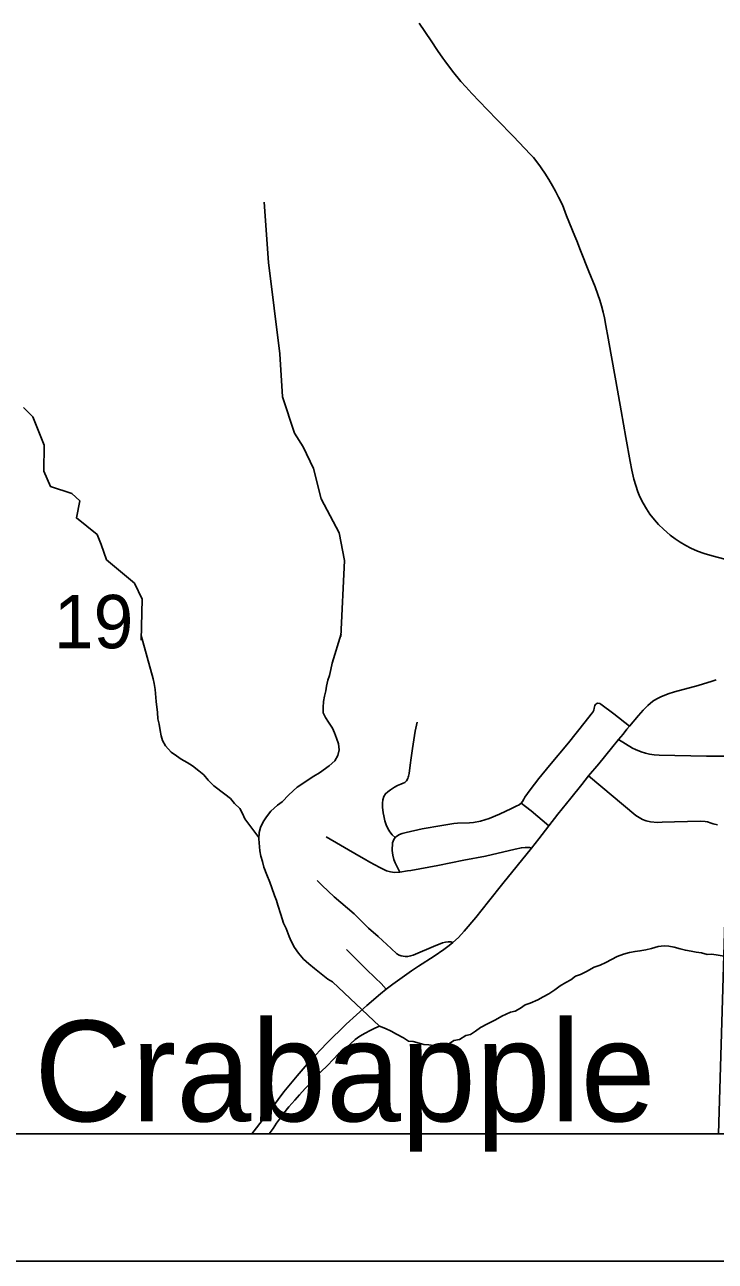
# Model space of a CAD drawing. Extents: x 0 to 34, y 0 to 22.
# Drawn here: x 7.622 to 8.163, y 13.5 to 14.47 of the extents above; entities that cross this region are included whole.
import ezdxf

# ---------------------------------------------------------------- set-up
doc = ezdxf.new("R2010")
doc.units = 0
for name, color, linetype in [('GM_X_Corporation', 7, 'Continuous'), ('GM_X_County_Road', 7, 'Continuous'), ('GM_X_Minor_River', 7, 'Continuous'), ('GM_X_Section_Text', 7, 'Continuous'), ('GM_X_State_Route', 7, 'Continuous'), ('GM_X_Township_Road', 7, 'Continuous'), ('GM_X_Unincorporated_Text', 7, 'Continuous'), ('SH_Data', 7, 'Continuous')]:
    doc.layers.add(name, color=color, linetype=linetype)

msp = doc.modelspace()

# ---------------------------------------------------------------- linework, layer by layer
at = {"layer": 'GM_X_Corporation'}
for points in [[(2.6, 16.69176), (2.6, 13.6), (9.4, 13.6), (9.4, 16.48531), (9.08995, 16.49269), (8.09627, 16.52263), (6.21939, 16.57796), (6.08338, 16.58165), (5.42018, 16.5982), (4.63506, 16.62286), (4.54726, 16.62558), (4.18665, 16.63525), (4.10115, 16.63621), (4.05149, 16.63679), (3.16837, 16.66818), (3.15548, 16.66863)], [(7.16258, 13.6), (8.16588, 13.6), (8.19267, 14.5025), (7.19126, 14.5276)]]:
    msp.add_lwpolyline(points, close=True, dxfattribs=at)
msp.add_lwpolyline([(4.57805, 13.6), (9.4, 13.6), (9.4, 16.48531), (9.08995, 16.49269), (8.09627, 16.52263), (6.21939, 16.57796), (6.08338, 16.58165), (5.42018, 16.5982), (4.63506, 16.62286)], dxfattribs=at)
at = {"layer": 'GM_X_County_Road'}
for points in [[(7.95751, 13.74989), (7.96185, 13.75388), (7.96645, 13.75893), (7.97538, 13.76963), (7.98533, 13.78204), (7.99673, 13.79616), (8.01919, 13.82405), (8.0249, 13.83133), (8.03265, 13.84138), (8.03993, 13.8505), (8.05011, 13.86325), (8.05854, 13.87379), (8.06392, 13.88054), (8.07186, 13.89005), (8.0818, 13.90228), (8.08745, 13.90924), (8.09092, 13.91343), (8.09404, 13.91721), (8.09609, 13.91969), (8.10308, 13.92809), (8.10675, 13.93215), (8.11042, 13.93576), (8.11443, 13.93911), (8.11738, 13.94099), (8.12066, 13.94266), (8.12639, 13.94494), (8.13133, 13.9465), (8.14997, 13.95162), (8.16082, 13.95484), (8.16399, 13.95607)], [(7.79978, 13.6), (7.80974, 13.61267), (7.81595, 13.62083), (7.82486, 13.63292), (7.83527, 13.64538), (7.84474, 13.65648), (7.8587, 13.67093), (7.87378, 13.68602), (7.88986, 13.70059), (7.90065, 13.70964), (7.90527, 13.71341), (7.91029, 13.71737), (7.92499, 13.7278), (7.93047, 13.73152), (7.94277, 13.7393), (7.95037, 13.74457), (7.95464, 13.74774), (7.95751, 13.74989)]]:
    msp.add_lwpolyline(points, dxfattribs=at)
at = {"layer": 'GM_X_Minor_River'}
for points in [[(7.86963, 13.98989), (7.87247, 14.04941), (7.86817, 14.0713), (7.85428, 14.0979), (7.84804, 14.12164), (7.84006, 14.13852), (7.83336, 14.14937), (7.82397, 14.17797), (7.82168, 14.21166), (7.81283, 14.28312), (7.80947, 14.33044)], [(7.71294, 13.98715), (7.71373, 14.01924), (7.70775, 14.03162), (7.68569, 14.05007), (7.68162, 14.06212), (7.6784, 14.07), (7.66217, 14.08291), (7.6649, 14.09624), (7.65869, 14.10217), (7.64186, 14.10747), (7.63665, 14.11949), (7.63694, 14.13997), (7.62809, 14.16214), (7.6207, 14.16956)], [(7.90003, 13.68437), (7.86317, 13.71911), (7.85935, 13.72134), (7.84901, 13.72953), (7.84441, 13.73326), (7.84019, 13.73699), (7.83634, 13.74149), (7.83325, 13.74599), (7.83053, 13.75089), (7.82896, 13.75466), (7.82659, 13.76107), (7.82464, 13.76521), (7.82266, 13.77201), (7.82028, 13.77917), (7.81909, 13.78295), (7.81752, 13.78672), (7.81555, 13.79276), (7.81397, 13.79728), (7.81162, 13.80294), (7.80926, 13.80897), (7.80806, 13.8135), (7.80687, 13.81766), (7.80605, 13.82181), (7.80516, 13.83128), (7.80548, 13.83621), (7.80656, 13.84002), (7.80877, 13.8446), (7.81137, 13.84842), (7.81472, 13.85302), (7.81995, 13.85764), (7.82371, 13.86034), (7.82894, 13.86572), (7.8353, 13.87187), (7.83905, 13.8742), (7.84468, 13.87807), (7.84844, 13.8804), (7.85295, 13.88311), (7.86045, 13.88852), (7.86495, 13.89237), (7.86716, 13.89657), (7.86824, 13.90114), (7.8678, 13.90568), (7.86622, 13.91021), (7.86464, 13.91436), (7.86308, 13.91813), (7.85998, 13.92263), (7.85766, 13.92639), (7.85571, 13.93016), (7.85565, 13.93432), (7.85597, 13.93888), (7.85667, 13.94305), (7.85775, 13.94724), (7.85845, 13.95104), (7.85953, 13.9556), (7.86061, 13.95941), (7.86168, 13.96398), (7.86275, 13.96892), (7.86974, 13.99202)], [(7.80523, 13.83233), (7.79434, 13.84705), (7.79238, 13.8512), (7.79044, 13.85496), (7.78621, 13.85907), (7.78313, 13.86282), (7.77853, 13.86617), (7.77011, 13.87288), (7.7655, 13.87736), (7.76203, 13.88148), (7.7582, 13.88447), (7.75322, 13.88857), (7.74901, 13.89116), (7.74443, 13.89376), (7.7406, 13.89636), (7.73639, 13.89933), (7.73216, 13.9042), (7.72983, 13.90834), (7.72864, 13.91212), (7.72783, 13.91627), (7.727, 13.92119), (7.72618, 13.92535), (7.72574, 13.93027), (7.72486, 13.93898), (7.72397, 13.94844), (7.72315, 13.95298), (7.72234, 13.95676), (7.71302, 13.9906)], [(7.83339, 13.62621), (7.83712, 13.63043), (7.8416, 13.63542), (7.84608, 13.64003), (7.85018, 13.64502), (7.85392, 13.64848), (7.85916, 13.65348), (7.86364, 13.65809), (7.86774, 13.6627), (7.87224, 13.66617), (7.87711, 13.67041), (7.88085, 13.67387), (7.8846, 13.67657), (7.88874, 13.67891), (7.8925, 13.68085), (7.89627, 13.6828), (7.90003, 13.68437), (7.9046, 13.68254), (7.90918, 13.68033), (7.91338, 13.67811), (7.91873, 13.67515), (7.92255, 13.67255), (7.92634, 13.67223), (7.93091, 13.67115), (7.93471, 13.67007), (7.93851, 13.66974), (7.9442, 13.66906), (7.94799, 13.66874), (7.95253, 13.66918), (7.95817, 13.67305), (7.9627, 13.67387), (7.96758, 13.67697), (7.97136, 13.67778), (7.97511, 13.68049), (7.97924, 13.6832), (7.98451, 13.6863), (7.99091, 13.68943), (7.99579, 13.69215), (8.00257, 13.69528), (8.00635, 13.69609), (8.01049, 13.69842), (8.01424, 13.70113), (8.01801, 13.70232), (8.02403, 13.70506), (8.02817, 13.70739), (8.03269, 13.70973), (8.03757, 13.71283), (8.04169, 13.71592), (8.0462, 13.71864), (8.04997, 13.72059), (8.05371, 13.72367), (8.05749, 13.72486), (8.06238, 13.7272), (8.06839, 13.7307), (8.07292, 13.73228), (8.07744, 13.73424), (8.08647, 13.73892), (8.09137, 13.74088), (8.0959, 13.74209), (8.10043, 13.74291), (8.10422, 13.74334), (8.10875, 13.74416), (8.11328, 13.74537), (8.11856, 13.74696), (8.12311, 13.7474), (8.1269, 13.74708), (8.13108, 13.74638), (8.13565, 13.74493), (8.13983, 13.74385), (8.14439, 13.74316), (8.14819, 13.74245), (8.15236, 13.74176), (8.15693, 13.74068), (8.16071, 13.74074)], [(8.16071, 13.74074), (8.17856, 13.73796)], [(7.81341, 13.6), (7.81664, 13.60399), (7.81924, 13.6082), (7.82221, 13.61241), (7.82481, 13.61623), (7.82891, 13.62122), (7.83339, 13.62621)]]:
    msp.add_lwpolyline(points, dxfattribs=at)
at = {"layer": 'GM_X_State_Route'}
for points in [[(8.05463, 14.30009), (8.05315, 14.3038), (8.0467, 14.31978), (8.04337, 14.32831), (8.04045, 14.33431), (8.03785, 14.33921), (8.0356, 14.34323), (8.03285, 14.34825), (8.02965, 14.3532), (8.02733, 14.35659), (8.02566, 14.35887), (8.0206, 14.36541), (8.01846, 14.36792), (8.00487, 14.38233), (7.99258, 14.39468), (7.98426, 14.4031), (7.97231, 14.41566), (7.96752, 14.42106), (7.96383, 14.42524), (7.95728, 14.43321), (7.95113, 14.44124), (7.94952, 14.44348), (7.94547, 14.44946), (7.94042, 14.45702), (7.93113, 14.47092)], [(8.17083, 14.05049), (8.16098, 14.05313), (8.15466, 14.05495), (8.14926, 14.05689), (8.14403, 14.0592), (8.14012, 14.06129), (8.13583, 14.06391), (8.13191, 14.06641), (8.12789, 14.06933), (8.12266, 14.07401), (8.1188, 14.07765), (8.11555, 14.08139), (8.11197, 14.08591), (8.10933, 14.08999), (8.10663, 14.09439), (8.10409, 14.09935), (8.10261, 14.10331), (8.1009, 14.10833), (8.09941, 14.11334), (8.09782, 14.12045), (8.09659, 14.12722), (8.09319, 14.14589), (8.0895, 14.16693), (8.08526, 14.19039), (8.08142, 14.21221), (8.07937, 14.22389), (8.07749, 14.23391), (8.07628, 14.23991), (8.07529, 14.2442), (8.07397, 14.24933), (8.07264, 14.25379), (8.07122, 14.25814), (8.06907, 14.26406), (8.06416, 14.2761), (8.05761, 14.29268), (8.05463, 14.30009)]]:
    msp.add_lwpolyline(points, dxfattribs=at)
at = {"layer": 'GM_X_Township_Road'}
for points in [[(8.01109, 13.85917), (8.01204, 13.86051), (8.01301, 13.86227), (8.01398, 13.86395), (8.01802, 13.86963), (8.02479, 13.87852), (8.03319, 13.88885), (8.04822, 13.90653), (8.06128, 13.92298), (8.066, 13.92892), (8.06718, 13.93062), (8.06798, 13.93224), (8.06841, 13.93381), (8.06894, 13.93574), (8.06943, 13.93659), (8.06998, 13.93713)], [(8.06998, 13.93713), (8.07086, 13.93757), (8.07279, 13.93747), (8.07366, 13.93696), (8.08375, 13.92919), (8.09609, 13.91969)], [(7.92242, 13.87952), (7.92272, 13.88049), (7.9231, 13.8826), (7.92403, 13.88902), (7.92483, 13.89465), (7.92577, 13.90203), (7.92731, 13.91232), (7.92791, 13.91572), (7.92936, 13.92269)], [(8.18133, 13.89367), (8.17653, 13.89522), (8.17534, 13.89554), (8.17368, 13.89579), (8.17116, 13.89603), (8.15629, 13.89621), (8.11935, 13.89696), (8.11545, 13.89721), (8.11165, 13.89777), (8.1086, 13.89845), (8.10513, 13.89948), (8.10066, 13.90125), (8.09849, 13.90231), (8.08745, 13.90924)], [(7.91592, 13.80525), (7.91344, 13.80987), (7.91229, 13.8124), (7.91125, 13.81498), (7.91031, 13.8185), (7.90986, 13.82198), (7.91021, 13.82823), (7.9111, 13.83066), (7.9121, 13.8322), (7.90977, 13.83449), (7.90798, 13.83677), (7.90634, 13.83945), (7.90515, 13.84218), (7.9041, 13.8454), (7.90326, 13.84932), (7.90284, 13.85161), (7.90227, 13.85622), (7.90218, 13.85916), (7.90257, 13.86194), (7.90339, 13.86439), (7.90462, 13.86666), (7.90639, 13.86818), (7.90857, 13.86972), (7.9118, 13.87181), (7.91393, 13.87295), (7.91544, 13.87366), (7.91656, 13.87409), (7.91845, 13.87479), (7.91974, 13.87548), (7.92103, 13.87672), (7.92212, 13.87856), (7.92242, 13.87952)], [(8.06392, 13.88054), (8.10098, 13.84961), (8.10619, 13.84652), (8.10907, 13.84546), (8.11238, 13.84469), (8.11788, 13.84418), (8.12153, 13.84439), (8.13142, 13.84471), (8.15167, 13.84502), (8.15539, 13.84481), (8.15726, 13.84451), (8.16005, 13.84365), (8.16174, 13.84305), (8.16497, 13.84231)], [(7.9121, 13.8322), (7.91344, 13.83334), (7.91557, 13.83458), (7.91781, 13.83538), (7.92093, 13.83622), (7.93344, 13.83915), (7.94893, 13.84183), (7.95824, 13.84334), (7.96114, 13.84359), (7.97041, 13.84386), (7.97374, 13.84415), (7.97919, 13.84514), (7.98589, 13.84717), (7.99413, 13.85049), (8.00341, 13.85495), (8.007, 13.8568), (8.00941, 13.85801), (8.01109, 13.85917)], [(8.01109, 13.85917), (8.01439, 13.85652), (8.01885, 13.85311), (8.03265, 13.84138)], [(7.85814, 13.83293), (7.88372, 13.81797), (7.88779, 13.81568), (7.89233, 13.81308), (7.9001, 13.8089), (7.90549, 13.80627), (7.90863, 13.8053), (7.9116, 13.80492), (7.91592, 13.80525), (7.92178, 13.80606), (7.92438, 13.80636), (7.94574, 13.81035), (7.9662, 13.81451), (7.98319, 13.81778), (8.00641, 13.82318), (8.01121, 13.82425), (8.01407, 13.82459), (8.01755, 13.82438), (8.01919, 13.82405)], [(7.85103, 13.79855), (7.855, 13.79455), (7.86449, 13.78579), (7.87993, 13.77237), (7.89135, 13.76133), (7.89884, 13.75466), (7.90908, 13.74518), (7.91356, 13.74118), (7.91546, 13.73993), (7.91702, 13.73939), (7.91851, 13.73915), (7.92012, 13.73891), (7.92214, 13.73907), (7.92429, 13.73945), (7.92641, 13.7401), (7.92828, 13.74094), (7.9423, 13.74685), (7.94941, 13.74962), (7.95172, 13.75025), (7.95381, 13.75048), (7.95595, 13.75036), (7.95751, 13.74989)], [(7.87413, 13.74455), (7.88165, 13.73697), (7.88908, 13.72931), (7.89674, 13.72205), (7.90115, 13.71785), (7.90527, 13.71341)]]:
    msp.add_lwpolyline(points, dxfattribs=at)
at = {"layer": 'SH_Data'}
for points in [[(2.5, 20.5), (9.5, 20.5), (9.5, 13.5), (2.5, 13.5)], [(2.6, 20.4), (9.4, 20.4), (9.4, 13.6), (2.6, 13.6)]]:
    msp.add_lwpolyline(points, close=True, dxfattribs=at)

# ---------------------------------------------------------------- texts
at = {"layer": 'GM_X_Section_Text'}
msp.add_text('19', height=0.041856, rotation=0.00001, dxfattribs=at).set_placement((7.64456, 13.98068))
at = {"layer": 'GM_X_Unincorporated_Text'}
msp.add_text('Crabapple', height=0.078977, rotation=0.00001, dxfattribs=at).set_placement((7.62914, 13.60974))

doc.saveas('drawing.dxf')
